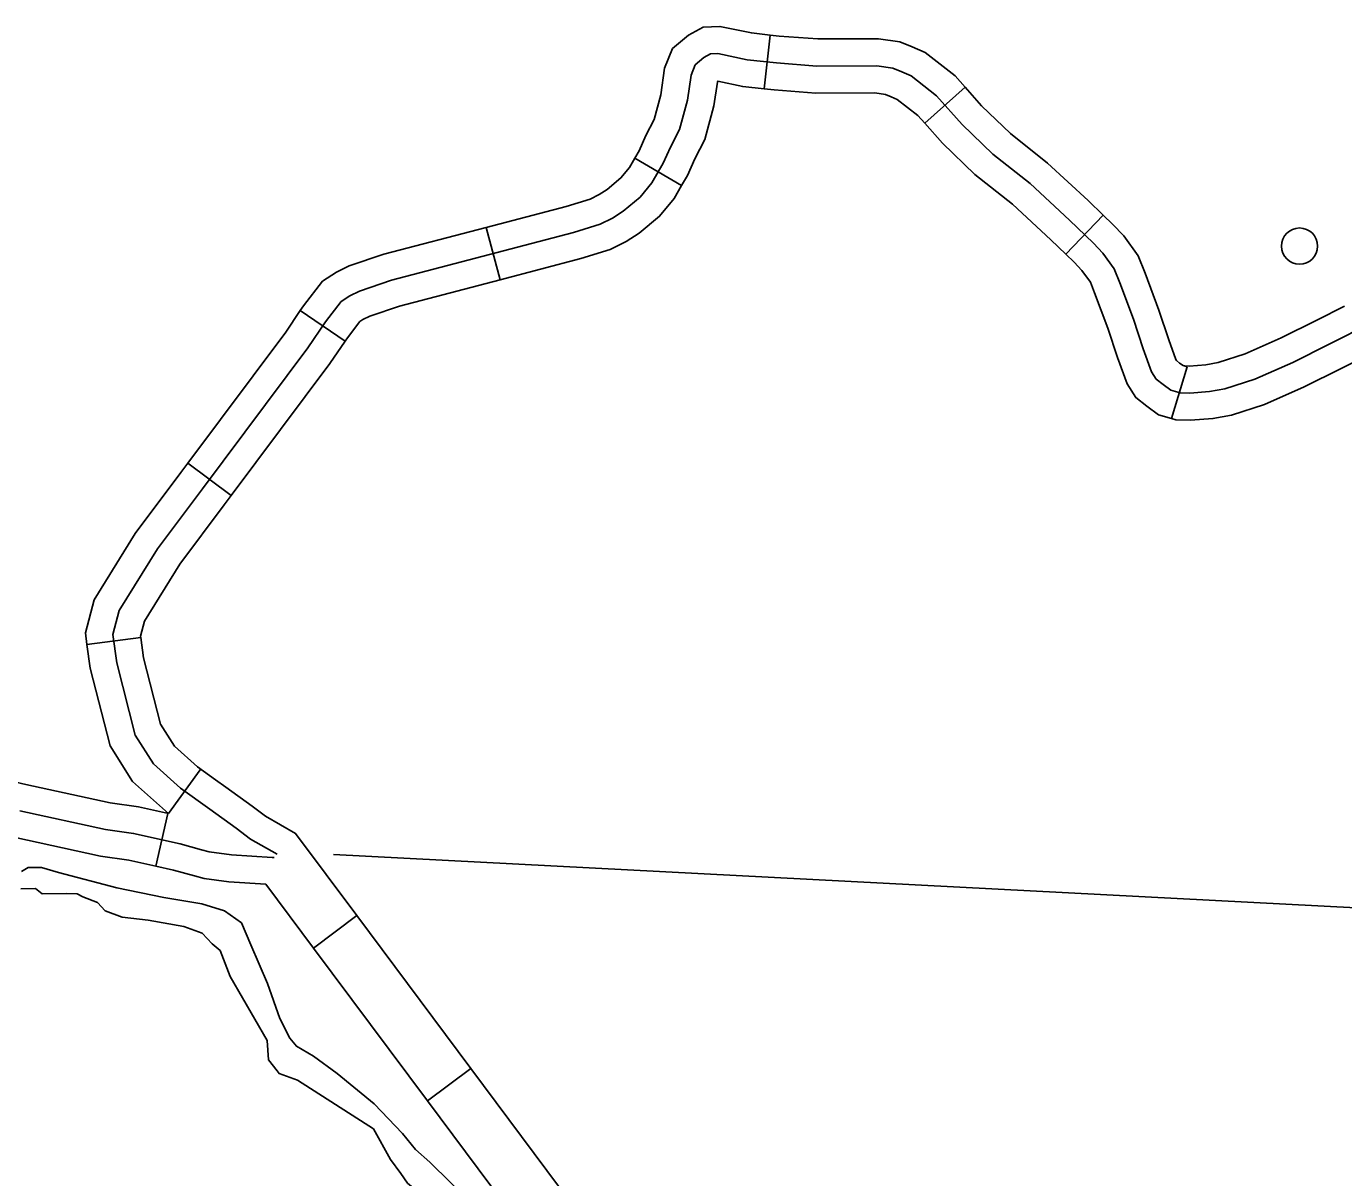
# Model space of a CAD drawing. Extents: x 653372 to 905732, y 627442 to 787275.
# Drawn here: x 892928 to 896560, y 691020 to 694194 of the extents above; entities that cross this region are included whole.
import ezdxf

# ---------------------------------------------------------------- set-up
doc = ezdxf.new("R2010")
doc.units = 0
for name, color, linetype in [('Level 32', 7, 'Continuous'), ('Level 35', 7, 'Continuous'), ('Level 5', 7, 'Continuous'), ('Level 56', 7, 'Continuous')]:
    doc.layers.add(name, color=color, linetype=linetype)

msp = doc.modelspace()

# ---------------------------------------------------------------- linework, layer by layer
at = {"layer": 'Level 32'}
for p, q in [((894979, 694170), (894962.7, 694021.5)), ((895516.5, 694026.1), (895404.9, 693926.9)), ((894605.8, 693830.4), (894734.7, 693754.9)), ((895897.5, 693673.3), (895793.9, 693565.8)), ((894196, 693639.8), (894234, 693495.3)), ((893683.1, 693410.1), (893806.6, 693326.2)), ((896128.3, 693255.6), (896085.4, 693112.5)), ((893373, 692989.8), (893492.6, 692900.4)), ((893094.8, 692489.7), (893242.9, 692509.3)), ((893319.6, 692023.5), (893407.3, 692144.4)), ((893285, 691878.2), (893317.8, 692023.9)), ((893719.6, 691652.6), (893839.3, 691741.9)), ((894033.9, 691231.1), (894153.6, 691320.4))]:
    msp.add_line(p, q, dxfattribs=at)
for points in [[(894979, 694170), (894927, 694175.7), (894840.1, 694194), (894794.2, 694191.6), (894754, 694170.1), (894709.7, 694132.9), (894687.8, 694078.9), (894677.3, 694005.2), (894658.6, 693936.7), (894636.3, 693893.4), (894617.5, 693850.4), (894605.8, 693830.4)], [(895516.5, 694026.1), (895488.6, 694057.5), (895406.1, 694122.1), (895370.5, 694137.5), (895336.3, 694151.3), (895277.9, 694159.7), (895110.2, 694159.2), (895003.2, 694167.3), (894979, 694170)], [(896637.2, 693376.7), (896520, 693317.3), (896419.9, 693267.4), (896315.5, 693221.1), (896232.6, 693194.3), (896190, 693186.8), (896136.4, 693182.5), (896109.5, 693183.3), (896083.7, 693191), (896062.8, 693206.2), (896043.4, 693221.6), (896030.2, 693241.6), (896007.4, 693305.1), (895980.6, 693386.6), (895943.1, 693486.4), (895927.6, 693525), (895896.4, 693568.5), (895870, 693596.1), (895804, 693659.8), (895695.4, 693760.4), (895592.4, 693841.9), (895507.9, 693923.4), (895437.3, 694002.8), (895367.6, 694057.3), (895341.7, 694068.6), (895316.8, 694078.6), (895272.7, 694085), (895107.5, 694084.5), (894996.3, 694093), (894915.2, 694101.8), (894834.3, 694118.9), (894814.7, 694117.9), (894796.1, 694107.9), (894771.9, 694087.6), (894760.5, 694059.4), (894750.6, 693990.1), (894728.6, 693909.4), (894703.8, 693861.3), (894684.1, 693816.4), (894652.4, 693762.2), (894620.7, 693723.4), (894573.5, 693684.1), (894544.3, 693665.3), (894510, 693648.1), (894436.6, 693625.8), (893935, 693493.9), (893846.6, 693463.9), (893819.3, 693450.8), (893795.9, 693435.7), (893752.4, 693379.2), (893703.6, 693307.5), (893413.3, 692919.1), (893289.2, 692753.4), (893183.9, 692583.2), (893166.5, 692516.9), (893176.9, 692438.9), (893228.1, 692240), (893278.4, 692160.5), (893352.9, 692093.8), (893433.7, 692035.2), (893506.1, 691983.3), (893546.1, 691953.2), (893619.6, 691911.6)], [(894962.7, 694021.5), (894903.4, 694028), (894834.4, 694042.6), (894834.1, 694042.4), (894833.1, 694039.8), (894823.9, 693975), (894798.6, 693882.2), (894771.2, 693829.1), (894750.8, 693782.5), (894734.7, 693754.9)], [(895404.9, 693926.9), (895386, 693948.2), (895329.1, 693992.6), (895312.8, 693999.7), (895297.2, 694006), (895267.4, 694010.3), (895104.7, 694009.8), (894989.4, 694018.6), (894962.7, 694021.5)], [(895897.5, 693673.3), (895855.3, 693714.1), (895744, 693817.2), (895641.6, 693898.2), (895561.8, 693975.2), (895516.5, 694026.1)], [(895793.9, 693565.8), (895752.7, 693605.6), (895646.8, 693703.7), (895543.2, 693785.6), (895454, 693871.7), (895404.9, 693926.9)], [(894605.8, 693830.4), (894590.9, 693805), (894567.4, 693776.2), (894529.2, 693744.4), (894507.2, 693730.2), (894482.3, 693717.7), (894416.3, 693697.7), (894196, 693639.8)], [(894734.7, 693754.9), (894713.9, 693719.5), (894674, 693670.6), (894617.8, 693623.8), (894581.4, 693600.3), (894537.7, 693578.5), (894457, 693554), (894234, 693495.3)], [(896128.3, 693255.6), (896117.3, 693258.9), (896108, 693265.7), (896099.1, 693272.7), (896097.5, 693275.2), (896078, 693329.4), (896051, 693411.4), (896012.7, 693513.4), (895993.6, 693561.2), (895954, 693616.2), (895923, 693648.8), (895897.5, 693673.3)], [(894196, 693639.8), (893913.5, 693565.4), (893818.3, 693533.2), (893782.7, 693516), (893744.7, 693491.5), (893691.9, 693423.1), (893683.1, 693410.1)], [(896085.4, 693112.5), (896050, 693123.2), (896017.6, 693146.7), (895987.6, 693170.5), (895962.9, 693207.9), (895936.8, 693280.8), (895910.1, 693361.8), (895873.5, 693459.3), (895861.7, 693488.7), (895838.7, 693520.7), (895817, 693543.5), (895793.9, 693565.8)], [(894234, 693495.3), (893956.5, 693422.3), (893874.9, 693394.6), (893855.9, 693385.5), (893847.2, 693379.9), (893812.9, 693335.4), (893806.6, 693326.2)], [(893683.1, 693410.1), (893642.8, 693350.9), (893373, 692989.8)], [(896562.8, 693422.7), (896486.5, 693384), (896388.1, 693335), (896288.8, 693290.9), (896214.5, 693267), (896180.5, 693261), (896134.4, 693257.3), (896121.5, 693257.6), (896128.3, 693255.6)], [(893806.6, 693326.2), (893764.4, 693264.1), (893492.6, 692900.4)], [(896630.3, 693289.5), (896553.6, 693250.5), (896451.7, 693199.8), (896342.2, 693151.2), (896250.6, 693121.7), (896199.5, 693112.7), (896138.3, 693107.7), (896097.5, 693108.9), (896085.4, 693112.5)], [(893373, 692989.8), (893353.5, 692963.9), (893227.4, 692795.5), (893114.5, 692613), (893090.6, 692521.6), (893094.8, 692489.7)], [(893492.6, 692900.4), (893473.1, 692874.4), (893351, 692711.3), (893253.3, 692553.5), (893242.5, 692512.1), (893242.9, 692509.3)], [(893094.8, 692489.7), (893103.4, 692424.7), (893158.8, 692210), (893220.8, 692111.8), (893319.6, 692023.5)], [(893242.9, 692509.3), (893250.3, 692453.2), (893297.5, 692270), (893335.9, 692209.2), (893399.9, 692152), (893449.5, 692116.1)], [(892804, 692132), (892925.8, 692103.8), (893158.9, 692053.3), (893236.9, 692042.1), (893319.6, 692023.5)], [(893449.5, 692116.1), (893477.4, 692095.8), (893550.3, 692043.4), (893587.1, 692015.8), (893670.1, 691968.8), (893839.3, 691741.9)], [(892909.4, 692030.9), (893145.7, 691979.7), (893223.3, 691968.6), (893351.9, 691939.7), (893410.3, 691923.6), (893431.9, 691918.2), (893493.8, 691909.7), (893605.7, 691902.3), (893611.4, 691902.2)], [(892770.2, 691986.5), (892893.1, 691958), (893132.5, 691906.2), (893209.8, 691895.1), (893285, 691878.2)], [(893285, 691878.2), (893333.7, 691867.2), (893391.4, 691851.3), (893417.7, 691844.8), (893486.3, 691835.4), (893588.3, 691828.7)], [(893588.3, 691828.7), (893719.6, 691652.6)], [(893839.3, 691741.9), (894153.6, 691320.4)], [(893719.6, 691652.6), (894033.9, 691231.1)], [(894153.6, 691320.4), (894467.9, 690899)], [(894033.9, 691231.1), (894348.2, 690809.7)]]:
    msp.add_lwpolyline(points, dxfattribs=at)
at = {"layer": 'Level 35'}
for points in [[(892914, 691863.8), (892932.6, 691874.9), (892969.4, 691874.8), (893016.3, 691860.9), (893177.6, 691818.9), (893307, 691792.2), (893411.7, 691774.7), (893474.2, 691754.8), (893521.2, 691722), (893547.1, 691661.2), (893592.9, 691554.8), (893626.6, 691458.2), (893654.6, 691404.5), (893672.6, 691382), (893719.1, 691354.6), (893785.1, 691306.5), (893887, 691223.4)], [(892912.5, 691815.5), (892953.2, 691817.2), (892971.1, 691802.2), (893038.6, 691802.9), (893067.8, 691802.3), (893083.3, 691794.1), (893123.4, 691778), (893145.2, 691754.8), (893191.7, 691737.5), (893263.5, 691729.8), (893361.9, 691711.6), (893412.8, 691693.4), (893440.1, 691663.9), (893462, 691645.6), (893490, 691574.3), (893591.4, 691397.3), (893595.8, 691344.7), (893619, 691314), (893624.7, 691306.3), (893675.2, 691288.3), (893885, 691154.2)], [(893887, 691223.4), (893964.8, 691140.9), (894001.1, 691097.3), (894040.7, 691061.9), (894153.2, 690950.9), (894205.2, 690882.4), (894215.4, 690826.6), (894202.8, 690773.7), (894187.4, 690642.3)], [(893885, 691154.2), (893932.2, 691069.2), (893960.3, 691030.5), (893979, 691004.7), (894025.1, 690965.8), (894040.7, 690944.1), (894091.5, 690907.8), (894128.1, 690863.7), (894124.9, 690840), (894101.8, 690643.7)]]:
    msp.add_lwpolyline(points, dxfattribs=at)
at = {"layer": 'Level 5'}
msp.add_lwpolyline([(893774.8, 691910.9), (897211.5, 691730.9)], dxfattribs=at)
at = {"layer": 'Level 56'}
msp.add_circle((896438.7, 693588.2), 49.8, dxfattribs=at)

doc.saveas('drawing.dxf')
